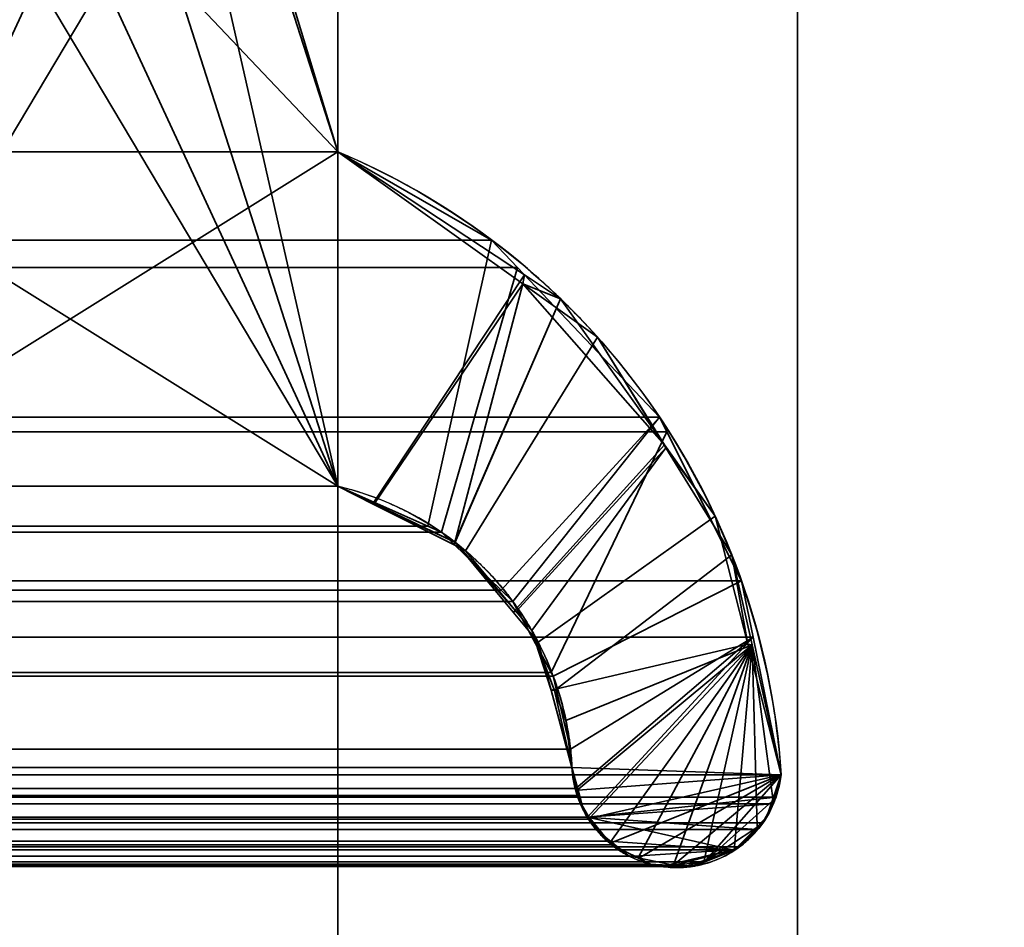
# Model space of a CAD drawing. Header units: millimetres. Extents: x -490 to 6690, y -115 to 152.
# Tile 429 of 656: x 1856.84 to 1859.57, y 6.03 to 8.56. Entities that reach past the tile are written whole.
import ezdxf

# ---------------------------------------------------------------- set-up
doc = ezdxf.new("R2010")
doc.units = ezdxf.units.MM
doc.layers.add('151', color=253, linetype='Continuous')

# ---------------------------------------------------------------- blocks, each defined once
blk = doc.blocks.new('UG_SURFACE_002')
at = {"layer": '151', "color": 252, "linetype": 'Continuous', "lineweight": 35}
for points in [[(2040, -6.2, 2202.5001), (2040, 133.2, 2202.5001), (960, 133.2, 2202.5001), (960, -6.2, 2202.5001)], [(1110, -6.2, 2052.5), (1110, 133.2, 2052.5), (1890, 133.2, 2052.5), (1890, -6.2, 2052.5)]]:
    blk.add_3dface(points, dxfattribs=at)
blk = doc.blocks.new('UG_SURFACE_133')
at = {"layer": '151', "color": 254, "linetype": 'Continuous', "lineweight": 35}
for points in [[(1875.25, -10, 2032.7499), (1875.25, 136.75, 2032.7499), (1124.75, 136.75, 2032.7499), (1124.75, -10, 2032.7499)], [(1867.4999, 21, 2025.0001), (1867.4999, -8, 2025.0001), (1132.5001, -8, 2025.0001), (1132.5001, 21, 2025.0001)], [(1863, 5, 2020.4999), (1863, 21, 2020.4999), (1137, 21, 2020.4999), (1137, 5, 2020.4999)], [(1863, 21, 2020.4999), (1863, 5, 2020.4999), (1859, 5, 2016.5), (1859, 13, 2016.5)], [(1859, 13, 2016.5), (1859, 5, 2016.5), (1141, 5, 2016.5), (1141, 13, 2016.5)]]:
    blk.add_3dface(points, dxfattribs=at)
blk = doc.blocks.new('UG_SURFACE_136')
at = {"layer": '151', "color": 254, "linetype": 'Continuous', "lineweight": 35}
for points in [[(1851.2977, 132.0496, 2008.7976), (1851.2501, 131.75, 2008.75), (1851.2501, 5, 2008.75), (1863, 106, 2020.4999)], [(1855, 13, 2012.5), (1863, 106, 2020.4999), (1851.2501, 5, 2008.75)], [(1863, 21, -7.5), (1863, 5, -7.5), (1859, 5, -7.5), (1859, 13, -7.5)], [(1859, 13, 2016.5), (1859, 5, 2016.5), (1863, 5, 2020.4999), (1863, 21, 2020.4999)], [(1859, 13, -7.5), (1859, 5, -7.5), (1859, 5, 2016.5), (1859, 13, 2016.5)]]:
    blk.add_3dface(points, dxfattribs=at)
blk = doc.blocks.new('UG_SURFACE_159')
at = {"layer": '151', "color": 14, "linetype": 'Continuous', "lineweight": 35}
for points in [[(1867.3, -10, 2024.8001), (1867.3, 19, 2024.8001), (1132.7, 19, 2024.8001), (1132.7, -10, 2024.8001)], [(1863.25, 16.25, 2020.75), (1863.25, -22, 2020.75), (1136.75, -22, 2020.75), (1136.75, 16.25, 2020.75)]]:
    blk.add_3dface(points, dxfattribs=at)
blk = doc.blocks.new('UG_SURFACE_160')
at = {"layer": '151', "color": 7, "linetype": 'Continuous', "lineweight": 35}
for points in [[(1136.75, 16, 2020.75), (1136.75, -22, 2020.75), (1863.25, -22, 2020.75), (1863.25, 16, 2020.75)], [(1863, 16, 2020.4999), (1863, -22, 2020.4999), (1137, -22, 2020.4999), (1137, 16, 2020.4999)]]:
    blk.add_3dface(points, dxfattribs=at)
blk = doc.blocks.new('UG_SURFACE_166')
at = {"layer": '151', "color": 253, "linetype": 'Continuous', "lineweight": 35}
for points in [[(1856.235, 8.1895, 2013.7351), (1856.235, 9.7575, 2013.7351), (1856.8387, 10.9244, 2014.3387), (1857.1199, 10.9237, 2014.6198)], [(1856.235, 8.1895, 2013.7351), (1857.1199, 10.9237, 2014.6198), (1857.1888, 10.9236, 2014.6887), (1857.388, 10.853, 2014.888)], [(1857.388, 10.853, 2014.888), (1857.807, 10.6485, 2015.3072), (1856.235, 8.1895, 2013.7351)], [(1856.235, 7.26, 2013.7351), (1857.807, 10.6485, 2015.3072), (1857.7231, 9.7575, 2015.223)], [(1857.807, 10.6485, 2015.3072), (1856.235, 7.26, 2013.7351), (1856.235, 8.1895, 2013.7351)], [(1142.2769, 9.7575, 2015.223), (1142.2769, 8.1895, 2015.223), (1857.7231, 8.1895, 2015.223), (1857.7231, 9.7575, 2015.223)], [(1856.235, 7.26, 2013.7351), (1857.7231, 9.7575, 2015.223), (1857.7231, 8.1895, 2015.223)], [(1858.1498, 7.9443, 2015.6498), (1857.7231, 8.1895, 2015.223), (1142.2769, 8.1895, 2015.223), (1141.8502, 7.9443, 2015.6498)], [(1857.7231, 8.1895, 2015.223), (1857.7231, 7.26, 2015.223), (1856.235, 7.26, 2013.7351)], [(1857.9726, 7.1489, 2015.4727), (1857.7231, 7.26, 2015.223), (1857.7231, 8.1895, 2015.223), (1858.1498, 7.9443, 2015.6498)], [(1141.8502, 7.9443, 2015.6498), (1141.7778, 7.8679, 2015.7223), (1858.2222, 7.8679, 2015.7223)], [(1141.8502, 7.9443, 2015.6498), (1858.2222, 7.8679, 2015.7223), (1858.1498, 7.9443, 2015.6498)], [(1858.1498, 7.9443, 2015.6498), (1858.2222, 7.8679, 2015.7223), (1858.0106, 7.132, 2015.5108), (1857.9726, 7.1489, 2015.4727)], [(1858.6166, 7.452, 2016.1166), (1858.2222, 7.8679, 2015.7223), (1141.7778, 7.8679, 2015.7223), (1141.3834, 7.452, 2016.1166)], [(1858.1761, 6.9713, 2015.6763), (1858.0106, 7.132, 2015.5108), (1858.2222, 7.8679, 2015.7223), (1858.6166, 7.452, 2016.1166)], [(1141.3629, 7.411, 2016.1371), (1858.6371, 7.411, 2016.1371), (1858.6166, 7.452, 2016.1166)], [(1141.3834, 7.452, 2016.1166), (1141.3629, 7.411, 2016.1371), (1858.6166, 7.452, 2016.1166)], [(1858.6166, 7.452, 2016.1166), (1858.2091, 6.9393, 2015.7092), (1858.1761, 6.9713, 2015.6763)], [(1858.3156, 6.7424, 2015.8157), (1858.2091, 6.9393, 2015.7092), (1858.6166, 7.452, 2016.1166), (1858.6371, 7.411, 2016.1371)], [(1858.8444, 6.9969, 2016.3445), (1858.6371, 7.411, 2016.1371), (1141.3629, 7.411, 2016.1371), (1141.1556, 6.9969, 2016.3445)], [(1858.6371, 7.411, 2016.1371), (1858.8444, 6.9969, 2016.3445), (1858.3211, 6.7324, 2015.821), (1858.3156, 6.7424, 2015.8157)], [(1142.2769, 7.26, 2015.223), (1857.7231, 7.26, 2015.223), (1857.9726, 7.1489, 2015.4727), (1142.0274, 7.1489, 2015.4727)], [(1142.2769, 7.26, 2015.223), (1142.2769, 5.4905, 2015.223), (1857.7231, 5.4905, 2015.223), (1857.7231, 7.26, 2015.223)], [(1857.7231, 7.26, 2015.223), (1857.7231, 5.4905, 2015.223), (1856.235, 5.4905, 2013.7351), (1856.235, 7.26, 2013.7351)], [(1141.9894, 7.132, 2015.5108), (1142.0274, 7.1489, 2015.4727), (1857.9726, 7.1489, 2015.4727), (1858.0106, 7.132, 2015.5108)], [(1858.1761, 6.9713, 2015.6763), (1141.8239, 6.9713, 2015.6763), (1141.9894, 7.132, 2015.5108)], [(1858.0106, 7.132, 2015.5108), (1858.1761, 6.9713, 2015.6763), (1141.9894, 7.132, 2015.5108)], [(1141.1237, 6.8408, 2016.3763), (1858.8763, 6.8408, 2016.3763), (1858.8444, 6.9969, 2016.3445)], [(1141.1556, 6.9969, 2016.3445), (1141.1237, 6.8408, 2016.3763), (1858.8444, 6.9969, 2016.3445)], [(1858.3691, 6.5286, 2015.8691), (1858.3211, 6.7324, 2015.821), (1858.8444, 6.9969, 2016.3445), (1858.8763, 6.8408, 2016.3763)], [(1141.7909, 6.9393, 2015.7092), (1141.8239, 6.9713, 2015.6763), (1858.1761, 6.9713, 2015.6763), (1858.2091, 6.9393, 2015.7092)], [(1858.2091, 6.9393, 2015.7092), (1141.6844, 6.7424, 2015.8157), (1141.7909, 6.9393, 2015.7092)], [(1858.2091, 6.9393, 2015.7092), (1858.3156, 6.7424, 2015.8157), (1141.6844, 6.7424, 2015.8157)], [(1141.0455, 6.458, 2016.4545), (1858.9545, 6.458, 2016.4545), (1858.8763, 6.8408, 2016.3763), (1141.1237, 6.8408, 2016.3763)], [(1858.3838, 6.42, 2015.8837), (1858.373, 6.478, 2015.8732), (1858.3691, 6.5286, 2015.8691), (1858.8763, 6.8408, 2016.3763)], [(1858.8763, 6.8408, 2016.3763), (1858.4163, 6.3397, 2015.9163), (1858.3874, 6.4006, 2015.8873), (1858.3838, 6.42, 2015.8837)], [(1858.4163, 6.3397, 2015.9163), (1858.8763, 6.8408, 2016.3763), (1858.9545, 6.458, 2016.4545), (1858.9402, 6.3956, 2016.4402)], [(1858.3691, 6.5286, 2015.8691), (1141.6309, 6.5288, 2015.8691), (1141.6789, 6.7324, 2015.821)], [(1141.6789, 6.7324, 2015.821), (1141.6844, 6.7424, 2015.8157), (1858.3156, 6.7424, 2015.8157), (1858.3211, 6.7324, 2015.821)], [(1858.3211, 6.7324, 2015.821), (1858.3691, 6.5286, 2015.8691), (1141.6789, 6.7324, 2015.821)], [(1858.373, 6.478, 2015.8732), (1141.627, 6.478, 2015.8732), (1141.6309, 6.5288, 2015.8691)], [(1858.3691, 6.5286, 2015.8691), (1858.373, 6.478, 2015.8732), (1141.6309, 6.5288, 2015.8691)], [(1858.9545, 6.458, 2016.4545), (1141.0455, 6.458, 2016.4545), (1141.0598, 6.3956, 2016.4402)], [(1858.9402, 6.3956, 2016.4402), (1858.9545, 6.458, 2016.4545), (1141.0598, 6.3956, 2016.4402)], [(1858.373, 6.478, 2015.8732), (1858.3838, 6.42, 2015.8837), (1141.6162, 6.42, 2015.8837), (1141.627, 6.478, 2015.8732)], [(1141.6126, 6.4006, 2015.8873), (1858.3838, 6.42, 2015.8837), (1858.3874, 6.4006, 2015.8873)], [(1141.6126, 6.4006, 2015.8873), (1141.6162, 6.42, 2015.8837), (1858.3838, 6.42, 2015.8837)], [(1141.0598, 6.3956, 2016.4402), (1141.0691, 6.3774, 2016.4309), (1858.9309, 6.3774, 2016.4309), (1858.9402, 6.3956, 2016.4402)], [(1858.9309, 6.3774, 2016.4309), (1141.0691, 6.3774, 2016.4309), (1141.0966, 6.3239, 2016.4034)], [(1858.9034, 6.3239, 2016.4034), (1858.9309, 6.3774, 2016.4309), (1141.0966, 6.3239, 2016.4034)], [(1858.3874, 6.4006, 2015.8873), (1141.5837, 6.3397, 2015.9163), (1141.6126, 6.4006, 2015.8873)], [(1858.3874, 6.4006, 2015.8873), (1858.4163, 6.3397, 2015.9163), (1141.5837, 6.3397, 2015.9163)], [(1858.9402, 6.3956, 2016.4402), (1858.9309, 6.3774, 2016.4309), (1858.4163, 6.3397, 2015.9163)], [(1858.4163, 6.3397, 2015.9163), (1858.9309, 6.3774, 2016.4309), (1858.9034, 6.3239, 2016.4034), (1858.886, 6.306, 2016.386)], [(1141.0966, 6.3239, 2016.4034), (1141.114, 6.306, 2016.386), (1858.886, 6.306, 2016.386), (1858.9034, 6.3239, 2016.4034)], [(1858.4187, 6.3346, 2015.9187), (1141.5257, 6.2731, 2015.9743), (1141.5813, 6.3346, 2015.9187)], [(1858.4187, 6.3346, 2015.9187), (1858.4743, 6.2731, 2015.9743), (1141.5257, 6.2731, 2015.9743)], [(1141.5813, 6.3346, 2015.9187), (1858.4163, 6.3397, 2015.9163), (1858.4187, 6.3346, 2015.9187)], [(1141.5813, 6.3346, 2015.9187), (1141.5837, 6.3397, 2015.9163), (1858.4163, 6.3397, 2015.9163)], [(1858.886, 6.306, 2016.386), (1858.8387, 6.2575, 2016.3386), (1858.819, 6.2494, 2016.319), (1858.4163, 6.3397, 2015.9163)], [(1858.4743, 6.2731, 2015.9743), (1858.4187, 6.3346, 2015.9187), (1858.4163, 6.3397, 2015.9163), (1858.819, 6.2494, 2016.319)], [(1858.8387, 6.2575, 2016.3386), (1141.114, 6.306, 2016.386), (1141.1613, 6.2575, 2016.3386)], [(1858.8387, 6.2575, 2016.3386), (1858.886, 6.306, 2016.386), (1141.114, 6.306, 2016.386)], [(1141.5166, 6.263, 2015.9833), (1858.4743, 6.2731, 2015.9743), (1858.4834, 6.263, 2015.9833)], [(1141.5166, 6.263, 2015.9833), (1141.5257, 6.2731, 2015.9743), (1858.4743, 6.2731, 2015.9743)], [(1858.819, 6.2494, 2016.319), (1858.547, 6.2313, 2016.047), (1858.4834, 6.263, 2015.9833), (1858.4743, 6.2731, 2015.9743)], [(1141.1613, 6.2575, 2016.3386), (1141.181, 6.2494, 2016.319), (1858.819, 6.2494, 2016.319), (1858.8387, 6.2575, 2016.3386)], [(1141.2622, 6.2158, 2016.2377), (1858.7378, 6.2158, 2016.2377), (1858.819, 6.2494, 2016.319), (1141.181, 6.2494, 2016.319)], [(1858.4834, 6.263, 2015.9833), (1141.453, 6.2313, 2016.047), (1141.5166, 6.263, 2015.9833)], [(1858.4834, 6.263, 2015.9833), (1858.547, 6.2313, 2016.047), (1141.453, 6.2313, 2016.047)], [(1858.6369, 6.2069, 2016.1369), (1858.5905, 6.2095, 2016.0904), (1858.547, 6.2313, 2016.047), (1858.819, 6.2494, 2016.319)], [(1858.819, 6.2494, 2016.319), (1858.6555, 6.2059, 2016.1555), (1858.6369, 6.2069, 2016.1369)], [(1858.6555, 6.2059, 2016.1555), (1858.819, 6.2494, 2016.319), (1858.7378, 6.2158, 2016.2377)], [(1858.707, 6.203, 2016.207), (1141.2622, 6.2158, 2016.2377), (1141.293, 6.203, 2016.207)], [(1858.707, 6.203, 2016.207), (1858.7378, 6.2158, 2016.2377), (1141.2622, 6.2158, 2016.2377)], [(1141.4095, 6.2095, 2016.0904), (1858.547, 6.2313, 2016.047), (1858.5905, 6.2095, 2016.0904)], [(1141.4095, 6.2095, 2016.0904), (1141.453, 6.2313, 2016.047), (1858.547, 6.2313, 2016.047)], [(1858.7378, 6.2158, 2016.2377), (1858.707, 6.203, 2016.207), (1858.6555, 6.2059, 2016.1555)], [(1141.293, 6.203, 2016.207), (1141.3445, 6.2059, 2016.1555), (1858.6555, 6.2059, 2016.1555), (1858.707, 6.203, 2016.207)], [(1141.3631, 6.2069, 2016.1369), (1858.6369, 6.2069, 2016.1369), (1858.6555, 6.2059, 2016.1555), (1141.3445, 6.2059, 2016.1555)], [(1858.5905, 6.2095, 2016.0904), (1141.3631, 6.2069, 2016.1369), (1141.4095, 6.2095, 2016.0904)], [(1858.5905, 6.2095, 2016.0904), (1858.6369, 6.2069, 2016.1369), (1141.3631, 6.2069, 2016.1369)]]:
    blk.add_3dface(points, dxfattribs=at)
blk = doc.blocks.new('UG_SURFACE_167')
at = {"layer": '151', "color": 253, "linetype": 'Continuous', "lineweight": 35}
for points in [[(1857.7231, 8.1895, -7.5), (1856.235, 9.7575, -7.5), (1856.5706, 10.853, -7.5), (1856.8388, 10.9368, -7.5)], [(1857.7231, 7.26, 2015.223), (1856.8879, 10.9407, 2014.3881), (1856.8799, 10.9421, 2014.38), (1856.5706, 10.853, 2014.0705)], [(1856.8388, 10.9368, -7.5), (1856.8882, 10.9368, -7.5), (1857.7231, 9.7575, -7.5), (1857.7231, 8.1895, -7.5)], [(1856.8879, 10.9407, 2014.3881), (1857.7231, 7.26, 2015.223), (1857.7231, 8.1895, 2015.223)], [(1857.7231, 8.1895, 2015.223), (1857.7231, 9.7575, 2015.223), (1857.2068, 10.8848, 2014.7069), (1856.8879, 10.9407, 2014.3881)], [(1856.5706, 10.853, 2014.0705), (1856.1516, 10.6485, 2013.6516), (1857.7231, 7.26, 2015.223)], [(1857.7231, 7.26, 2015.223), (1856.1516, 10.6485, 2013.6516), (1856.235, 9.7575, 2013.7351)], [(1857.7231, 8.1895, -7.5), (1857.7231, 7.26, -7.5), (1856.235, 9.7575, -7.5)], [(1856.235, 8.1895, -7.5), (1856.235, 9.7575, -7.5), (1857.7231, 7.26, -7.5)], [(1857.7231, 7.26, 2015.223), (1856.235, 9.7575, 2013.7351), (1856.235, 8.1895, 2013.7351)], [(1857.7231, 9.7575, 2015.223), (1857.7231, 8.1895, 2015.223), (1857.7231, 8.1895, -7.5), (1857.7231, 9.7575, -7.5)], [(1856.235, 8.1895, -7.5), (1857.7231, 7.26, -7.5), (1856.235, 7.26, -7.5)], [(1856.235, 8.1895, 2013.7351), (1856.235, 7.26, 2013.7351), (1857.7231, 7.26, 2015.223)], [(1858.2411, 7.8473, -7.5), (1857.7231, 8.1895, -7.5), (1857.7231, 8.1895, 2015.223)], [(1857.7231, 8.1895, 2015.223), (1858.2369, 7.8224, 2015.7368), (1858.2411, 7.8473, -7.5)], [(1857.8207, 7.2132, -7.5), (1857.7231, 7.26, -7.5), (1857.7231, 8.1895, -7.5), (1858.2411, 7.8473, -7.5)], [(1858.2369, 7.8224, 2015.7368), (1857.7231, 8.1895, 2015.223), (1857.7231, 7.26, 2015.223), (1857.8231, 7.2094, 2015.3232)], [(1858.048, 7.1044, -7.5), (1857.8207, 7.2132, -7.5), (1858.2411, 7.8473, -7.5), (1858.3417, 7.7807, -7.5)], [(1858.3417, 7.7807, -7.5), (1858.2411, 7.8473, -7.5), (1858.2369, 7.8224, 2015.7368)], [(1857.8231, 7.2094, 2015.3232), (1858.0461, 7.0966, 2015.5461), (1858.2369, 7.8224, 2015.7368)], [(1858.0461, 7.0966, 2015.5461), (1858.0772, 7.0808, 2015.5773), (1858.4441, 7.6744, 2015.944), (1858.2369, 7.8224, 2015.7368)], [(1858.6302, 7.3751, -7.5), (1858.3417, 7.7807, -7.5), (1858.2369, 7.8224, 2015.7368)], [(1858.2369, 7.8224, 2015.7368), (1858.4441, 7.6744, 2015.944), (1858.6302, 7.3751, -7.5)], [(1858.3417, 7.7807, -7.5), (1858.0486, 7.1041, -7.5), (1858.048, 7.1044, -7.5)], [(1858.2102, 6.9097, -7.5), (1858.0486, 7.1041, -7.5), (1858.3417, 7.7807, -7.5), (1858.6302, 7.3751, -7.5)], [(1858.6339, 7.3668, 2016.1338), (1858.4441, 7.6744, 2015.944), (1858.0772, 7.0808, 2015.5773), (1858.2177, 6.9118, 2015.7177)], [(1858.4441, 7.6744, 2015.944), (1858.6339, 7.3668, 2016.1338), (1858.6302, 7.3751, -7.5)], [(1858.6302, 7.3751, -7.5), (1858.7714, 7.1765, -7.5), (1858.2793, 6.8265, -7.5), (1858.2102, 6.9097, -7.5)], [(1858.2177, 6.9118, 2015.7177), (1858.2616, 6.8589, 2015.7616), (1858.6339, 7.3668, 2016.1338)], [(1858.8175, 7.0692, 2016.3174), (1858.6339, 7.3668, 2016.1338), (1858.2616, 6.8589, 2015.7616), (1858.325, 6.6919, 2015.825)], [(1858.7714, 7.1765, -7.5), (1858.6302, 7.3751, -7.5), (1858.6339, 7.3668, 2016.1338)], [(1858.6339, 7.3668, 2016.1338), (1858.8175, 7.0692, 2016.3174), (1858.7714, 7.1765, -7.5)], [(1856.235, 5.4905, -7.5), (1856.235, 7.26, -7.5), (1857.7231, 7.26, -7.5), (1857.7231, 5.4905, -7.5)], [(1856.235, 7.26, 2013.7351), (1856.235, 5.4905, 2013.7351), (1857.7231, 5.4905, 2015.223), (1857.7231, 7.26, 2015.223)], [(1857.7231, 7.26, 2015.223), (1857.7231, 5.4905, 2015.223), (1857.7231, 5.4905, -7.5), (1857.7231, 7.26, -7.5)], [(1857.8207, 7.2132, -7.5), (1857.8231, 7.2094, 2015.3232), (1857.7231, 7.26, 2015.223)], [(1857.7231, 7.26, 2015.223), (1857.7231, 7.26, -7.5), (1857.8207, 7.2132, -7.5)], [(1857.8231, 7.2094, 2015.3232), (1857.8207, 7.2132, -7.5), (1858.048, 7.1044, -7.5)], [(1858.048, 7.1044, -7.5), (1858.0461, 7.0966, 2015.5461), (1857.8231, 7.2094, 2015.3232)], [(1858.3152, 6.6931, -7.5), (1858.2793, 6.8265, -7.5), (1858.7714, 7.1765, -7.5), (1858.8622, 6.8207, -7.5)], [(1858.8622, 6.8207, -7.5), (1858.7714, 7.1765, -7.5), (1858.8175, 7.0692, 2016.3174)], [(1858.0461, 7.0966, 2015.5461), (1858.048, 7.1044, -7.5), (1858.0486, 7.1041, -7.5)], [(1858.0486, 7.1041, -7.5), (1858.0772, 7.0808, 2015.5773), (1858.0461, 7.0966, 2015.5461)], [(1858.0486, 7.1041, -7.5), (1858.2177, 6.9118, 2015.7177), (1858.0772, 7.0808, 2015.5773)], [(1858.0486, 7.1041, -7.5), (1858.2102, 6.9097, -7.5), (1858.2177, 6.9118, 2015.7177)], [(1858.325, 6.6919, 2015.825), (1858.3566, 6.6089, 2015.8565), (1858.8735, 6.8194, 2016.3734), (1858.8175, 7.0692, 2016.3174)], [(1858.8175, 7.0692, 2016.3174), (1858.8735, 6.8194, 2016.3734), (1858.8622, 6.8207, -7.5)], [(1858.2616, 6.8589, 2015.7616), (1858.2177, 6.9118, 2015.7177), (1858.2102, 6.9097, -7.5), (1858.2793, 6.8265, -7.5)], [(1858.3152, 6.6931, -7.5), (1858.325, 6.6919, 2015.825), (1858.2616, 6.8589, 2015.7616)], [(1858.2616, 6.8589, 2015.7616), (1858.2793, 6.8265, -7.5), (1858.3152, 6.6931, -7.5)], [(1858.8622, 6.8207, -7.5), (1858.9545, 6.458, -7.5), (1858.373, 6.478, -7.5), (1858.3152, 6.6931, -7.5)], [(1858.8735, 6.8194, 2016.3734), (1858.3566, 6.6089, 2015.8565), (1858.373, 6.478, 2015.8732), (1858.3864, 6.4141, 2015.8863)], [(1858.3864, 6.4141, 2015.8863), (1858.3918, 6.3882, 2015.8918), (1858.4217, 6.3368, 2015.9216), (1858.8735, 6.8194, 2016.3734)], [(1858.8735, 6.8194, 2016.3734), (1858.4217, 6.3368, 2015.9216), (1858.4398, 6.3056, 2015.94), (1858.4809, 6.2724, 2015.981)], [(1858.8735, 6.8194, 2016.3734), (1858.4809, 6.2724, 2015.981), (1858.5297, 6.233, 2016.0298), (1858.5569, 6.2273, 2016.057)], [(1858.5569, 6.2273, 2016.057), (1858.6553, 6.2066, 2016.1552), (1858.8735, 6.8194, 2016.3734)], [(1858.8735, 6.8194, 2016.3734), (1858.6553, 6.2066, 2016.1552), (1858.6841, 6.2006, 2016.1841), (1858.7406, 6.2195, 2016.2406)], [(1858.7406, 6.2195, 2016.2406), (1858.824, 6.2473, 2016.324), (1858.8735, 6.8194, 2016.3734)], [(1858.8735, 6.8194, 2016.3734), (1858.824, 6.2473, 2016.324), (1858.8241, 6.2473, 2016.324), (1858.8877, 6.3131, 2016.3877)], [(1858.9545, 6.458, -7.5), (1858.8622, 6.8207, -7.5), (1858.8735, 6.8194, 2016.3734)], [(1858.8735, 6.8194, 2016.3734), (1858.9545, 6.458, 2016.4545), (1858.9545, 6.458, -7.5)], [(1858.8877, 6.3131, 2016.3877), (1858.9143, 6.3405, 2016.4142), (1858.9324, 6.3851, 2016.4323), (1858.8735, 6.8194, 2016.3734)], [(1858.9324, 6.3851, 2016.4323), (1858.9492, 6.4266, 2016.4492), (1858.9545, 6.458, 2016.4545), (1858.8735, 6.8194, 2016.3734)], [(1858.325, 6.6919, 2015.825), (1858.3152, 6.6931, -7.5), (1858.373, 6.478, -7.5)], [(1858.373, 6.478, -7.5), (1858.3566, 6.6089, 2015.8565), (1858.325, 6.6919, 2015.825)], [(1858.373, 6.478, -7.5), (1858.373, 6.478, 2015.8732), (1858.3566, 6.6089, 2015.8565)], [(1858.39, 6.4146, -7.5), (1858.3864, 6.4141, 2015.8863), (1858.373, 6.478, 2015.8732)], [(1858.373, 6.478, 2015.8732), (1858.373, 6.478, -7.5), (1858.39, 6.4146, -7.5)], [(1858.39, 6.4146, -7.5), (1858.373, 6.478, -7.5), (1858.9545, 6.458, -7.5)], [(1858.9545, 6.458, -7.5), (1858.4228, 6.3369, -7.5), (1858.4048, 6.3589, -7.5), (1858.39, 6.4146, -7.5)], [(1858.4795, 6.2675, -7.5), (1858.4228, 6.3369, -7.5), (1858.9545, 6.458, -7.5)], [(1858.9545, 6.458, -7.5), (1858.5588, 6.2259, -7.5), (1858.4828, 6.2635, -7.5), (1858.4795, 6.2675, -7.5)], [(1858.6549, 6.2067, -7.5), (1858.5932, 6.2088, -7.5), (1858.5588, 6.2259, -7.5), (1858.9545, 6.458, -7.5)], [(1858.7404, 6.2145, -7.5), (1858.7164, 6.2046, -7.5), (1858.6549, 6.2067, -7.5), (1858.9545, 6.458, -7.5)], [(1858.7404, 6.2145, -7.5), (1858.9545, 6.458, -7.5), (1858.9295, 6.3846, -7.5)], [(1858.9324, 6.3851, 2016.4323), (1858.9295, 6.3846, -7.5), (1858.9545, 6.458, -7.5)], [(1858.9545, 6.458, -7.5), (1858.9492, 6.4266, 2016.4492), (1858.9324, 6.3851, 2016.4323)], [(1858.9545, 6.458, -7.5), (1858.9545, 6.458, 2016.4545), (1858.9492, 6.4266, 2016.4492)], [(1858.3918, 6.3882, 2015.8918), (1858.3864, 6.4141, 2015.8863), (1858.39, 6.4146, -7.5)], [(1858.3918, 6.3882, 2015.8918), (1858.39, 6.4146, -7.5), (1858.4048, 6.3589, -7.5)], [(1858.4048, 6.3589, -7.5), (1858.4217, 6.3368, 2015.9216), (1858.3918, 6.3882, 2015.8918)], [(1858.7404, 6.2145, -7.5), (1858.9295, 6.3846, -7.5), (1858.9147, 6.3414, -7.5), (1858.8865, 6.3112, -7.5)], [(1858.9295, 6.3846, -7.5), (1858.9324, 6.3851, 2016.4323), (1858.9143, 6.3405, 2016.4142)], [(1858.9143, 6.3405, 2016.4142), (1858.9147, 6.3414, -7.5), (1858.9295, 6.3846, -7.5)], [(1858.4048, 6.3589, -7.5), (1858.4228, 6.3369, -7.5), (1858.4217, 6.3368, 2015.9216)], [(1858.4398, 6.3056, 2015.94), (1858.4217, 6.3368, 2015.9216), (1858.4228, 6.3369, -7.5)], [(1858.4398, 6.3056, 2015.94), (1858.4228, 6.3369, -7.5), (1858.4795, 6.2675, -7.5)], [(1858.8877, 6.3131, 2016.3877), (1858.8865, 6.3112, -7.5), (1858.9147, 6.3414, -7.5)], [(1858.9147, 6.3414, -7.5), (1858.9143, 6.3405, 2016.4142), (1858.8877, 6.3131, 2016.3877)], [(1858.4795, 6.2675, -7.5), (1858.4809, 6.2724, 2015.981), (1858.4398, 6.3056, 2015.94)], [(1858.8235, 6.2487, -7.5), (1858.7404, 6.2145, -7.5), (1858.8865, 6.3112, -7.5)], [(1858.8865, 6.3112, -7.5), (1858.8303, 6.2516, -7.5), (1858.8235, 6.2487, -7.5)], [(1858.8865, 6.3112, -7.5), (1858.8877, 6.3131, 2016.3877), (1858.8241, 6.2473, 2016.324)], [(1858.8241, 6.2473, 2016.324), (1858.8303, 6.2516, -7.5), (1858.8865, 6.3112, -7.5)], [(1858.5297, 6.233, 2016.0298), (1858.4809, 6.2724, 2015.981), (1858.4795, 6.2675, -7.5)], [(1858.5297, 6.233, 2016.0298), (1858.4795, 6.2675, -7.5), (1858.4828, 6.2635, -7.5)], [(1858.4828, 6.2635, -7.5), (1858.5569, 6.2273, 2016.057), (1858.5297, 6.233, 2016.0298)], [(1858.4828, 6.2635, -7.5), (1858.5588, 6.2259, -7.5), (1858.5569, 6.2273, 2016.057)], [(1858.7406, 6.2195, 2016.2406), (1858.7404, 6.2145, -7.5), (1858.8235, 6.2487, -7.5)], [(1858.8235, 6.2487, -7.5), (1858.824, 6.2473, 2016.324), (1858.7406, 6.2195, 2016.2406)], [(1858.8241, 6.2473, 2016.324), (1858.824, 6.2473, 2016.324), (1858.8235, 6.2487, -7.5), (1858.8303, 6.2516, -7.5)], [(1858.6549, 6.2067, -7.5), (1858.6553, 6.2066, 2016.1552), (1858.5569, 6.2273, 2016.057)], [(1858.5569, 6.2273, 2016.057), (1858.5588, 6.2259, -7.5), (1858.5932, 6.2088, -7.5)], [(1858.5569, 6.2273, 2016.057), (1858.5932, 6.2088, -7.5), (1858.6549, 6.2067, -7.5)], [(1858.7164, 6.2046, -7.5), (1858.7406, 6.2195, 2016.2406), (1858.6841, 6.2006, 2016.1841)], [(1858.7164, 6.2046, -7.5), (1858.7404, 6.2145, -7.5), (1858.7406, 6.2195, 2016.2406)], [(1858.6553, 6.2066, 2016.1552), (1858.6549, 6.2067, -7.5), (1858.7164, 6.2046, -7.5)], [(1858.7164, 6.2046, -7.5), (1858.6841, 6.2006, 2016.1841), (1858.6553, 6.2066, 2016.1552)]]:
    blk.add_3dface(points, dxfattribs=at)

msp = doc.modelspace()

# ---------------------------------------------------------------- linework, layer by layer
at = {"layer": '151', "linetype": 'Continuous', "lineweight": -3}
for p, q in [((1859, 13, 2016.5), (1859, 5, 2016.5)), ((1859, 13, -7.5), (1859, 5, -7.5)), ((1859, 5, 2016.5), (1859, 13, 2016.5)), ((1857.7231, 9.7575, 2015.2231), (1857.7231, 8.1895, 2015.2231)), ((1857.7231, 8.1895, 2015.2231), (1857.7231, 9.7575, 2015.2231)), ((1857.7231, 9.7575, -7.5), (1857.7231, 8.1895, -7.5)), ((1857.7231, 8.1895, 2015.2231), (1142.2769, 8.1895, 2015.2231)), ((1857.7231, 8.1895, -7.5), (1857.7231, 8.1895, 2015.2231)), ((1857.7231, 7.26, 2015.2231), (1142.2769, 7.26, 2015.2231)), ((1857.7231, 7.26, 2015.2231), (1857.7231, 5.4905, 2015.2231)), ((1857.7231, 7.26, 2015.2231), (1857.7231, 5.4905, 2015.2231)), ((1857.7231, 7.26, -7.5), (1857.7231, 5.4905, -7.5)), ((1857.7231, 7.26, -7.5), (1857.7231, 7.26, 2015.2231)), ((1858.9546, 6.458, 2016.4546), (1141.0454, 6.458, 2016.4546)), ((1858.3731, 6.478, 2015.8731), (1141.6269, 6.478, 2015.8731)), ((1858.3731, 6.478, -7.5), (1858.3731, 6.478, 2015.8731)), ((1858.9546, 6.458, -7.5), (1858.9546, 6.458, 2016.4546))]:
    msp.add_line(p, q, dxfattribs=at)
at = {"layer": '151', "linetype": 'Continuous', "lineweight": -3, "extrusion": (0, 0, -1)}
for centre, radius, start, end in [((-1856.9363, 6.3262, 7.5), 2.0226, 112.8929, 176.2637), ((-1858.6646, 6.4918, 7.5), 0.2919, 186.6583, 357.2814)]:
    msp.add_arc(centre, radius, start, end, dxfattribs=at)
at = {"layer": '151', "linetype": 'Continuous', "lineweight": -3}
msp.add_arc((1857.5295, 6.4379, -7.5), 0.8445, 2.7186, 76.7482, dxfattribs=at)
for points, knots in [([(1858.9546, 6.458, 2016.4546), (1858.926, 6.8952, 2016.426), (1858.7536, 7.2874, 2016.2536), (1858.2983, 7.8662, 2015.7983), (1858.0184, 8.0648, 2015.5184), (1857.7231, 8.1895, 2015.2231)], [0, 0, 0, 0, 0.5, 0.5, 1, 1, 1, 1]), ([(1857.7231, 7.26, 2015.2231), (1857.8222, 7.2367, 2015.3222), (1857.9205, 7.1946, 2015.4205), (1858.0828, 7.082, 2015.5828), (1858.1512, 7.0178, 2015.6512), (1858.2535, 6.8792, 2015.7535), (1858.2925, 6.8092, 2015.7925), (1858.3446, 6.669, 2015.8446), (1858.3615, 6.5994, 2015.8615), (1858.371, 6.5119, 2015.871), (1858.3723, 6.4949, 2015.8723), (1858.3731, 6.478, 2015.8731)], [0, 0, 0, 0, 0.330379, 0.330379, 0.593935, 0.593935, 0.795263, 0.795263, 0.96114, 0.96114, 1, 1, 1, 1]), ([(1858.3731, 6.478, 2015.8731), (1858.3743, 6.4514, 2015.8743), (1858.3794, 6.4248, 2015.8794), (1858.3953, 6.3765, 2015.8953), (1858.4062, 6.3542, 2015.9062), (1858.4371, 6.3059, 2015.9371), (1858.4595, 6.2819, 2015.9595), (1858.5164, 6.2369, 2016.0164), (1858.5533, 6.2193, 2016.0533), (1858.6287, 6.1995, 2016.1287), (1858.6683, 6.1974, 2016.1683), (1858.7524, 6.2097, 2016.2524), (1858.7981, 6.2274, 2016.2981), (1858.8622, 6.275, 2016.3622), (1858.8846, 6.2972, 2016.3846), (1858.9181, 6.3448, 2016.4181), (1858.931, 6.3691, 2016.431), (1858.9471, 6.4152, 2016.4471), (1858.9521, 6.4364, 2016.4521), (1858.9546, 6.458, 2016.4546)], [0, 0, 0, 0, 0.075226, 0.075226, 0.149723, 0.149723, 0.258921, 0.258921, 0.410364, 0.410364, 0.565588, 0.565588, 0.749413, 0.749413, 0.855596, 0.855596, 0.938717, 0.938717, 1, 1, 1, 1])]:
    msp.add_open_spline(points, degree=3, knots=knots, dxfattribs=at)
for points, weights in [([(1858.9546, 6.458, 2016.4546), (1858.9172, 7.0308, 2016.4172), (1858.6754, 7.5632, 2016.1754), (1858.2518, 7.9662, 2015.7518), (1857.7231, 8.1895, 2015.2231)], [1, 0.925472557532, 0.90063007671, 0.925472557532, 1]), ([(1857.7231, 7.26, 2015.2231), (1857.9983, 7.1952, 2015.4983), (1858.2294, 7.0197, 2015.7294), (1858.3597, 6.7604, 2015.8597), (1858.3731, 6.478, 2015.8731)], [1, 0.899239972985, 0.865653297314, 0.899239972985, 1])]:
    msp.add_rational_spline(points, weights, degree=4, dxfattribs=at)
msp.add_rational_spline([(1858.3731, 6.478, 2015.8731), (1858.3778, 6.3792, 2015.8778), (1858.4306, 6.2547, 2015.9306), (1858.5558, 6.2035, 2016.0558), (1858.7534, 6.1967, 2016.2534), (1858.8819, 6.2392, 2016.3819), (1858.9431, 6.3598, 2016.4431), (1858.9546, 6.458, 2016.4546)], [1, 1, 0.953337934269, 1, 1, 0.953337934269, 1, 1], degree=4, knots=[0, 0, 0, 0, 0, 0.5, 0.5, 0.5, 1, 1, 1, 1, 1], dxfattribs=at)

# ---------------------------------------------------------------- block references
for name in ['UG_SURFACE_133', 'UG_SURFACE_136', 'UG_SURFACE_002', 'UG_SURFACE_159', 'UG_SURFACE_160', 'UG_SURFACE_166', 'UG_SURFACE_167']:
    msp.add_blockref(name, (0, 0), dxfattribs=at)

doc.saveas('drawing.dxf')
